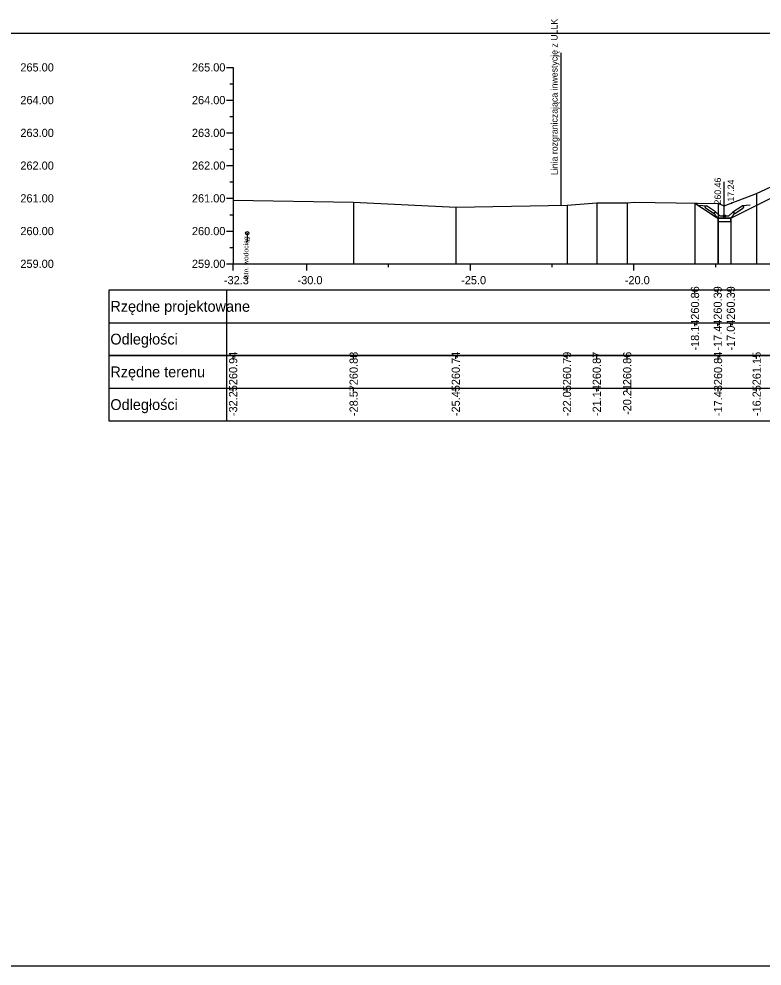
# Model space of a CAD drawing. Extents: x 6516023 to 6560129, y 5513077 to 5529206.
# Drawn here: x 6518336.42 to 6518359.13, y 5514518.16 to 5514547.09 of the extents above; entities that cross this region are included whole.
import ezdxf

# ---------------------------------------------------------------- set-up
doc = ezdxf.new("R2010")
doc.units = 0
for name, color, linetype in [('IR_default', 7, 'Continuous'), ('TOR_PRZEK_P-kable', 7, 'Continuous'), ('TOR_PRZEK_P-odwodnienie', 7, 'Continuous'), ('TOR_PRZEK_P-tabelka istniejace', 7, 'Continuous'), ('TOR_PRZEK_P-tabelka projektowane', 7, 'Continuous'), ('TOR_PRZEK_P-teren istniejacy', 7, 'Continuous'), ('TOR_PRZEK_P-uklad odniesienia', 7, 'Continuous'), ('TOR_PRZEK_P-warstwa ochronna II', 7, 'Continuous'), ('TOR_PS_T-granica PKP-projektowana', 7, 'Continuous'), ('TOR_RAMKI-ramka+tabelka 1', 7, 'Continuous')]:
    doc.layers.add(name, color=color, linetype=linetype)

msp = doc.modelspace()

# ---------------------------------------------------------------- linework, layer by layer
at = {"layer": 'IR_default'}
msp.add_lwpolyline([(6518357.077, 5514541.461), (6518357.26, 5514541.34), (6518357.276, 5514541.329), (6518357.722, 5514541.032), (6518357.771, 5514540.999), (6518358.131, 5514540.999), (6518358.171, 5514540.999), (6518359.859, 5514541.843)], dxfattribs=at)
at = {"layer": 'TOR_PRZEK_P-kable'}
msp.add_line((6518343.394, 5514540.54), (6518343.394, 5514540.27), dxfattribs=at)
msp.add_circle((6518343.394, 5514540.54), 0.05, dxfattribs=at)
at = {"layer": 'TOR_PRZEK_P-odwodnienie'}
for p, q in [((6518357.972, 5514541.069), (6518357.972, 5514542.113)), ((6518357.663, 5514541.128), (6518357.401, 5514541.302)), ((6518357.707, 5514541.194), (6518357.427, 5514541.381)), ((6518357.674, 5514541.144), (6518357.663, 5514541.128)), ((6518357.664, 5514541.164), (6518357.712, 5514541.188)), ((6518357.707, 5514541.194), (6518357.699, 5514541.182)), ((6518357.832, 5514541.069), (6518357.712, 5514541.188)), ((6518358.112, 5514541.069), (6518358.232, 5514541.188)), ((6518358.232, 5514541.188), (6518358.279, 5514541.164)), ((6518358.236, 5514541.194), (6518358.517, 5514541.381)), ((6518358.236, 5514541.194), (6518358.245, 5514541.182)), ((6518358.27, 5514541.144), (6518358.281, 5514541.128)), ((6518358.281, 5514541.128), (6518358.542, 5514541.302)), ((6518357.782, 5514540.999), (6518358.162, 5514540.999)), ((6518357.832, 5514541.069), (6518358.112, 5514541.069))]:
    msp.add_line(p, q, dxfattribs=at)
for points in [[(6518357.18, 5514541.393), (6518357.427, 5514541.381)], [(6518357.376, 5514541.355), (6518357.427, 5514541.381)], [(6518357.376, 5514541.355), (6518357.401, 5514541.302)], [(6518357.699, 5514541.182), (6518357.663, 5514541.163)], [(6518357.663, 5514541.163), (6518357.674, 5514541.144)], [(6518357.712, 5514541.069), (6518357.664, 5514541.164)], [(6518358.232, 5514541.069), (6518358.279, 5514541.164)], [(6518358.245, 5514541.182), (6518358.28, 5514541.163)], [(6518358.28, 5514541.163), (6518358.27, 5514541.144)], [(6518358.763, 5514541.393), (6518358.517, 5514541.381)], [(6518358.567, 5514541.355), (6518358.517, 5514541.381)], [(6518358.567, 5514541.355), (6518358.542, 5514541.302)], [(6518357.782, 5514540.999), (6518357.712, 5514541.069)], [(6518357.771, 5514540.999), (6518357.771, 5514540.999), (6518357.771, 5514540.999), (6518357.771, 5514540.998), (6518357.771, 5514540.999), (6518357.772, 5514540.998), (6518357.771, 5514540.999), (6518357.772, 5514540.999)], [(6518358.172, 5514540.999), (6518357.772, 5514540.999), (6518357.772, 5514540.899), (6518358.172, 5514540.899), (6518358.172, 5514540.999)], [(6518358.162, 5514540.999), (6518358.232, 5514541.069)], [(6518358.171, 5514540.999), (6518358.171, 5514540.999), (6518358.171, 5514540.999), (6518358.171, 5514540.998), (6518358.171, 5514540.999), (6518358.172, 5514540.998), (6518358.171, 5514540.999), (6518358.172, 5514540.999)]]:
    msp.add_lwpolyline(points, dxfattribs=at)
msp.add_circle((6518357.972, 5514541.069), 0.035, dxfattribs=at)
at = {"layer": 'TOR_PRZEK_P-tabelka istniejace'}
for p, q in [((6518339.163, 5514536.806), (6518339.163, 5514534.806)), ((6518342.763, 5514536.806), (6518342.763, 5514534.806)), ((6518342.963, 5514536.706), (6518342.963, 5514536.806)), ((6518346.646, 5514536.706), (6518346.646, 5514536.806)), ((6518349.767, 5514536.706), (6518349.767, 5514536.806)), ((6518353.166, 5514536.706), (6518353.166, 5514536.806)), ((6518354.075, 5514536.706), (6518354.075, 5514536.806)), ((6518355.005, 5514536.706), (6518355.005, 5514536.806)), ((6518357.781, 5514536.706), (6518357.781, 5514536.806)), ((6518358.961, 5514536.706), (6518358.961, 5514536.806)), ((6518339.163, 5514535.806), (6518402.963, 5514535.806)), ((6518342.963, 5514535.706), (6518342.963, 5514535.806)), ((6518346.646, 5514535.706), (6518346.646, 5514535.806)), ((6518349.767, 5514535.706), (6518349.767, 5514535.806)), ((6518353.166, 5514535.706), (6518353.166, 5514535.806)), ((6518354.075, 5514535.706), (6518354.075, 5514535.806)), ((6518355.005, 5514535.706), (6518355.005, 5514535.806)), ((6518357.781, 5514535.706), (6518357.781, 5514535.806)), ((6518358.961, 5514535.706), (6518358.961, 5514535.806))]:
    msp.add_line(p, q, dxfattribs=at)
for points in [[(6518358.961, 5514541.755), (6518358.961, 5514539.806), (6518358.961, 5514539.676), (6518358.961, 5514539.606)], [(6518342.963, 5514541.546), (6518342.963, 5514539.806), (6518342.963, 5514539.676), (6518342.963, 5514539.606)], [(6518346.646, 5514541.489), (6518346.646, 5514539.806), (6518346.646, 5514539.676), (6518346.646, 5514539.606)], [(6518354.075, 5514541.473), (6518354.075, 5514539.806), (6518354.075, 5514539.676), (6518354.075, 5514539.606)], [(6518355.005, 5514541.471), (6518355.005, 5514539.806), (6518355.005, 5514539.676), (6518355.005, 5514539.606)], [(6518357.781, 5514541.45), (6518357.781, 5514539.806), (6518357.781, 5514539.676), (6518357.781, 5514539.606)], [(6518349.767, 5514541.341), (6518349.767, 5514539.806), (6518349.767, 5514539.676), (6518349.767, 5514539.606)], [(6518353.166, 5514541.398), (6518353.166, 5514539.806), (6518353.166, 5514539.676), (6518353.166, 5514539.606)]]:
    msp.add_lwpolyline(points, dxfattribs=at)
msp.add_lwpolyline([(6518339.163, 5514536.806), (6518339.163, 5514534.806), (6518402.963, 5514534.806), (6518402.963, 5514536.806)], close=True, dxfattribs=at)
at = {"layer": 'TOR_PRZEK_P-tabelka projektowane'}
for p, q in [((6518339.163, 5514538.806), (6518339.163, 5514536.806)), ((6518342.763, 5514538.806), (6518342.763, 5514536.806)), ((6518357.077, 5514538.706), (6518357.077, 5514538.806)), ((6518357.771, 5514538.706), (6518357.771, 5514538.806)), ((6518358.171, 5514538.706), (6518358.171, 5514538.806)), ((6518339.163, 5514537.806), (6518402.963, 5514537.806)), ((6518357.077, 5514537.706), (6518357.077, 5514537.806)), ((6518357.771, 5514537.706), (6518357.771, 5514537.806)), ((6518358.171, 5514537.706), (6518358.171, 5514537.806))]:
    msp.add_line(p, q, dxfattribs=at)
for points in [[(6518357.077, 5514541.461), (6518357.077, 5514539.806), (6518357.077, 5514539.676), (6518357.077, 5514539.606)], [(6518357.771, 5514540.999), (6518357.771, 5514539.806), (6518357.771, 5514539.676), (6518357.771, 5514539.606)], [(6518358.171, 5514540.999), (6518358.171, 5514539.806), (6518358.171, 5514539.676), (6518358.171, 5514539.606)]]:
    msp.add_lwpolyline(points, dxfattribs=at)
msp.add_lwpolyline([(6518339.163, 5514538.806), (6518339.163, 5514536.806), (6518402.963, 5514536.806), (6518402.963, 5514538.806)], close=True, dxfattribs=at)
at = {"layer": 'TOR_PRZEK_P-teren istniejacy'}
msp.add_lwpolyline([(6518342.963, 5514541.546), (6518346.646, 5514541.489), (6518349.767, 5514541.341), (6518353.166, 5514541.398), (6518354.075, 5514541.473), (6518355.005, 5514541.471), (6518355.22, 5514541.491), (6518357.781, 5514541.45), (6518357.964, 5514541.377), (6518358.961, 5514541.755), (6518360.839, 5514542.631)], dxfattribs=at)
at = {"layer": 'TOR_PRZEK_P-uklad odniesienia'}
for p, q in [((6518342.763, 5514545.606), (6518342.963, 5514545.606)), ((6518342.963, 5514545.606), (6518342.963, 5514539.606)), ((6518342.863, 5514545.106), (6518342.963, 5514545.106)), ((6518342.763, 5514544.606), (6518342.963, 5514544.606)), ((6518342.863, 5514544.106), (6518342.963, 5514544.106)), ((6518342.763, 5514543.606), (6518342.963, 5514543.606)), ((6518342.863, 5514543.106), (6518342.963, 5514543.106)), ((6518342.763, 5514542.606), (6518342.963, 5514542.606)), ((6518342.863, 5514542.106), (6518342.963, 5514542.106)), ((6518342.763, 5514541.606), (6518342.963, 5514541.606)), ((6518342.863, 5514541.106), (6518342.963, 5514541.106)), ((6518342.763, 5514540.606), (6518342.963, 5514540.606)), ((6518342.863, 5514540.106), (6518342.963, 5514540.106)), ((6518342.763, 5514539.606), (6518342.963, 5514539.606)), ((6518342.963, 5514539.606), (6518402.963, 5514539.606)), ((6518342.963, 5514539.506), (6518342.963, 5514539.606)), ((6518342.963, 5514539.406), (6518342.963, 5514539.606)), ((6518345.213, 5514539.406), (6518345.213, 5514539.606)), ((6518347.713, 5514539.506), (6518347.713, 5514539.606)), ((6518350.213, 5514539.406), (6518350.213, 5514539.606)), ((6518352.713, 5514539.506), (6518352.713, 5514539.606)), ((6518355.213, 5514539.406), (6518355.213, 5514539.606)), ((6518357.713, 5514539.506), (6518357.713, 5514539.606))]:
    msp.add_line(p, q, dxfattribs=at)
at = {"layer": 'TOR_PRZEK_P-warstwa ochronna II'}
msp.add_lwpolyline([(6518357.077, 5514541.461), (6518357.771, 5514540.999), (6518358.171, 5514540.999), (6518360.913, 5514542.369), (6518362.913, 5514542.449), (6518364.163, 5514542.399), (6518364.913, 5514542.369), (6518367.613, 5514542.261), (6518368.013, 5514542.258), (6518370.713, 5514542.366), (6518371.463, 5514542.396), (6518373.023, 5514542.398), (6518374.463, 5514542.4), (6518375.213, 5514542.37), (6518379.263, 5514542.208), (6518383.563, 5514542.036), (6518385.281, 5514541.098), (6518385.681, 5514541.098), (6518386.446, 5514541.608), (6518390.943, 5514541.778)], dxfattribs=at)
at = {"layer": 'TOR_PS_T-granica PKP-projektowana'}
msp.add_line((6518352.991, 5514541.395), (6518352.991, 5514546.053), dxfattribs=at)
at = {"layer": 'TOR_RAMKI-ramka+tabelka 1'}
msp.add_lwpolyline([(6518269.513, 5514546.656), (6518517.013, 5514546.656), (6518517.013, 5514518.156), (6518269.513, 5514518.156)], close=True, dxfattribs=at)

# ---------------------------------------------------------------- texts
at = {"layer": 'TOR_PRZEK_P-kable'}
msp.add_text('Istn. wodociąg', height=0.14999, rotation=90.0511, dxfattribs=at).set_placement((6518343.432, 5514539.12))
at = {"layer": 'TOR_PRZEK_P-odwodnienie'}
for s, p in [('260.46', (6518357.872, 5514541.419)), ('-17.24', (6518358.272, 5514541.419))]:
    msp.add_text(s, height=0.2, rotation=90, dxfattribs=at).set_placement(p)
at = {"layer": 'TOR_PRZEK_P-tabelka istniejace'}
for s, p in [('260.94', (6518343.088, 5514535.899)), ('260.88', (6518346.771, 5514535.898)), ('260.74', (6518349.892, 5514535.899)), ('260.79', (6518353.291, 5514535.898)), ('260.87', (6518354.2, 5514535.898)), ('260.86', (6518355.13, 5514535.898)), ('260.84', (6518357.906, 5514535.899)), ('261.15', (6518359.086, 5514535.897)), ('-32.25', (6518343.088, 5514534.953)), ('-28.57', (6518346.771, 5514534.955)), ('-25.45', (6518349.892, 5514534.953)), ('-22.05', (6518353.291, 5514534.953)), ('-21.14', (6518354.2, 5514534.955)), ('-20.21', (6518355.13, 5514534.989)), ('-17.43', (6518357.906, 5514534.954)), ('-16.25', (6518359.086, 5514534.953))]:
    msp.add_text(s, height=0.25, rotation=90, dxfattribs=at).set_placement(p)
for s, p in [('Rzędne terenu', (6518339.213, 5514536.141)), ('Odległości', (6518339.213, 5514535.141))]:
    msp.add_text(s, height=0.33, dxfattribs=at).set_placement(p)
at = {"layer": 'TOR_PRZEK_P-tabelka projektowane'}
for s, p in [('260.86', (6518357.202, 5514537.898)), ('260.39', (6518357.896, 5514537.898)), ('260.39', (6518358.296, 5514537.898)), ('-18.14', (6518357.202, 5514536.955)), ('-17.44', (6518357.896, 5514536.955)), ('-17.04', (6518358.296, 5514536.955))]:
    msp.add_text(s, height=0.25, rotation=90, dxfattribs=at).set_placement(p)
for s, p in [('Rzędne projektowane', (6518339.213, 5514538.141)), ('Odległości', (6518339.213, 5514537.141))]:
    msp.add_text(s, height=0.33, dxfattribs=at).set_placement(p)
at = {"layer": 'TOR_PRZEK_P-uklad odniesienia'}
for s, height, p in [('265.00', 0.25, (6518336.463, 5514545.481)), ('265.00', 0.25, (6518341.705, 5514545.481)), ('264.00', 0.25, (6518336.463, 5514544.481)), ('264.00', 0.25, (6518341.705, 5514544.481)), ('263.00', 0.25, (6518336.463, 5514543.481)), ('263.00', 0.25, (6518341.705, 5514543.481)), ('262.00', 0.25, (6518336.463, 5514542.481)), ('262.00', 0.25, (6518341.705, 5514542.481)), ('261.00', 0.25, (6518336.463, 5514541.481)), ('261.00', 0.25, (6518341.705, 5514541.481)), ('260.00', 0.25, (6518336.463, 5514540.481)), ('260.00', 0.25, (6518341.705, 5514540.481)), ('259.00', 0.25, (6518336.463, 5514539.481)), ('259.00', 0.25, (6518341.705, 5514539.481)), ('-', 0.0001, (6518342.963, 5514539.606)), ('-32.3', 0.25, (6518342.682, 5514538.981)), ('-30.0', 0.25, (6518344.932, 5514538.981)), ('-25.0', 0.25, (6518349.932, 5514538.981)), ('-20.0', 0.25, (6518354.932, 5514538.981))]:
    msp.add_text(s, height=height, dxfattribs=at).set_placement(p)
at = {"layer": 'TOR_PS_T-granica PKP-projektowana'}
msp.add_text('Linia rozgraniczająca inwestycję z ULLK', height=0.2, rotation=90.0511, dxfattribs=at).set_placement((6518352.88, 5514542.317))

doc.saveas('drawing.dxf')
